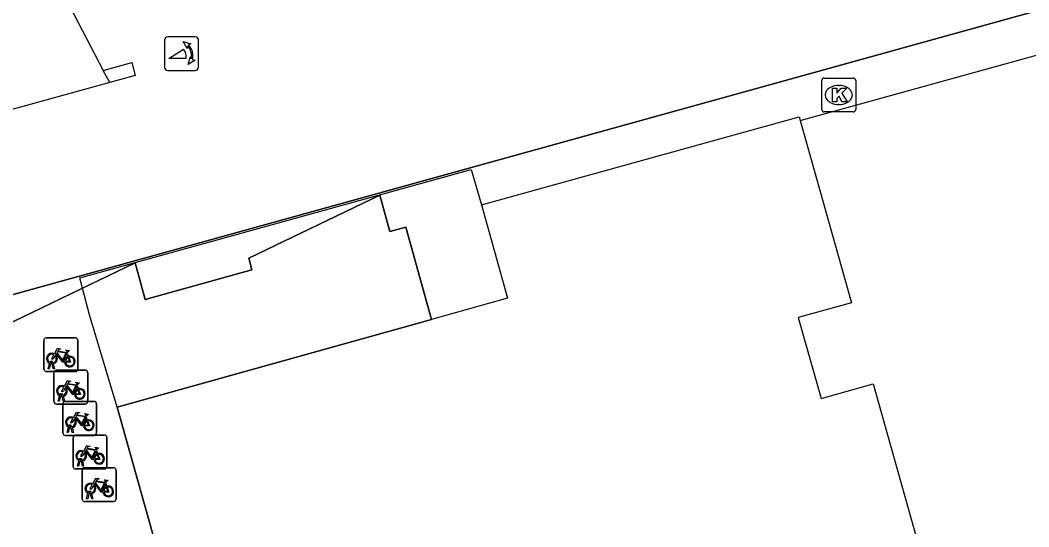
# Model space of a CAD drawing. Extents: x 159053 to 160041, y 380450 to 381422.
# Drawn here: x 159211.91 to 159241.67, y 381120.16 to 381135.12 of the extents above; entities that cross this region are included whole.
import ezdxf

# ---------------------------------------------------------------- set-up
doc = ezdxf.new("R2010")
doc.units = 0
for name, color, linetype in [('IMGEO_Fietsenrek', 7, 'Continuous'), ('IMGEO_Kolk', 7, 'Continuous'), ('IMGEO_Muur', 7, 'Continuous'), ('IMGEO_Pand', 7, 'Continuous'), ('IMGEO_Pand_overbouw', 7, 'Continuous'), ('IMGEO_Pand_vergunning_verleend', 7, 'Continuous'), ('IMGEO_Poller', 7, 'Continuous'), ('IMGEO_Rijbaan_lokaal_open', 7, 'Continuous'), ('IMGEO_Voetpad_open', 7, 'Continuous')]:
    doc.layers.add(name, color=color, linetype=linetype)

msp = doc.modelspace()

# ---------------------------------------------------------------- linework, layer by layer
at = {"layer": 'IMGEO_Fietsenrek'}
for p, q in [((159212.68, 381125.741), (159213.521, 381125.741)), ((159213.521, 381125.741), (159212.68, 381125.741)), ((159212.605, 381124.816), (159212.605, 381125.657)), ((159212.605, 381125.657), (159212.605, 381124.816)), ((159213.605, 381125.666), (159213.605, 381124.825)), ((159213.605, 381124.825), (159213.605, 381125.666)), ((159213.292, 381125.29), (159213.328, 381125.195)), ((159212.732, 381124.825), (159212.771, 381124.985)), ((159212.801, 381124.973), (159212.766, 381124.825)), ((159212.843, 381124.997), (159212.842, 381125.001)), ((159212.884, 381124.825), (159212.85, 381124.967)), ((159212.874, 381125.008), (159212.875, 381125.001)), ((159212.882, 381124.971), (159212.917, 381124.825)), ((159213.53, 381124.741), (159212.689, 381124.741)), ((159212.689, 381124.741), (159213.53, 381124.741)), ((159212.766, 381124.825), (159212.732, 381124.825)), ((159212.917, 381124.825), (159212.884, 381124.825)), ((159212.899, 381123.86), (159212.899, 381124.701)), ((159212.899, 381124.701), (159212.899, 381123.86)), ((159212.974, 381124.785), (159213.815, 381124.785)), ((159213.815, 381124.785), (159212.974, 381124.785)), ((159213.899, 381124.71), (159213.899, 381123.869)), ((159213.899, 381123.869), (159213.899, 381124.71)), ((159213.586, 381124.334), (159213.622, 381124.239)), ((159213.026, 381123.869), (159213.065, 381124.029)), ((159213.095, 381124.017), (159213.06, 381123.869)), ((159213.137, 381124.041), (159213.136, 381124.045)), ((159213.178, 381123.869), (159213.144, 381124.011)), ((159213.168, 381124.052), (159213.169, 381124.045)), ((159213.176, 381124.015), (159213.211, 381123.869)), ((159213.824, 381123.785), (159212.983, 381123.785)), ((159212.983, 381123.785), (159213.824, 381123.785)), ((159213.06, 381123.869), (159213.026, 381123.869)), ((159213.164, 381122.934), (159213.164, 381123.775)), ((159213.164, 381123.775), (159213.164, 381122.934)), ((159213.211, 381123.869), (159213.178, 381123.869)), ((159213.239, 381123.859), (159214.08, 381123.859)), ((159214.08, 381123.859), (159213.239, 381123.859)), ((159214.164, 381123.784), (159214.164, 381122.943)), ((159214.164, 381122.943), (159214.164, 381123.784)), ((159213.851, 381123.408), (159213.887, 381123.313)), ((159213.291, 381122.943), (159213.33, 381123.103)), ((159213.36, 381123.091), (159213.325, 381122.943)), ((159213.402, 381123.115), (159213.401, 381123.119)), ((159213.443, 381122.943), (159213.409, 381123.085)), ((159213.433, 381123.126), (159213.434, 381123.119)), ((159213.441, 381123.089), (159213.476, 381122.943)), ((159214.089, 381122.859), (159213.248, 381122.859)), ((159213.248, 381122.859), (159214.089, 381122.859)), ((159213.325, 381122.943), (159213.291, 381122.943)), ((159213.476, 381122.943), (159213.443, 381122.943)), ((159213.468, 381121.943), (159213.468, 381122.784)), ((159213.468, 381122.784), (159213.468, 381121.943)), ((159213.543, 381122.868), (159214.384, 381122.868)), ((159214.384, 381122.868), (159213.543, 381122.868)), ((159214.468, 381122.793), (159214.468, 381121.952)), ((159214.468, 381121.952), (159214.468, 381122.793)), ((159214.155, 381122.417), (159214.191, 381122.322)), ((159214.393, 381121.868), (159213.552, 381121.868)), ((159213.552, 381121.868), (159214.393, 381121.868)), ((159213.595, 381121.952), (159213.634, 381122.112)), ((159213.629, 381121.952), (159213.595, 381121.952)), ((159213.664, 381122.1), (159213.629, 381121.952)), ((159213.706, 381122.124), (159213.705, 381122.128)), ((159213.747, 381121.952), (159213.713, 381122.094)), ((159213.737, 381122.135), (159213.738, 381122.128)), ((159213.745, 381122.098), (159213.78, 381121.952)), ((159213.78, 381121.952), (159213.747, 381121.952)), ((159213.813, 381121.905), (159214.654, 381121.905)), ((159214.654, 381121.905), (159213.813, 381121.905)), ((159213.738, 381120.98), (159213.738, 381121.821)), ((159213.738, 381121.821), (159213.738, 381120.98)), ((159214.738, 381121.83), (159214.738, 381120.989)), ((159214.738, 381120.989), (159214.738, 381121.83)), ((159214.425, 381121.454), (159214.461, 381121.359)), ((159213.865, 381120.989), (159213.904, 381121.149)), ((159213.899, 381120.989), (159213.865, 381120.989)), ((159213.934, 381121.137), (159213.899, 381120.989)), ((159213.976, 381121.161), (159213.975, 381121.165)), ((159214.017, 381120.989), (159213.983, 381121.131)), ((159214.007, 381121.172), (159214.008, 381121.165)), ((159214.015, 381121.135), (159214.05, 381120.989)), ((159214.05, 381120.989), (159214.017, 381120.989)), ((159214.663, 381120.905), (159213.822, 381120.905)), ((159213.822, 381120.905), (159214.663, 381120.905))]:
    msp.add_line(p, q, dxfattribs=at)
for points in [[(159212.939, 381125.215), (159212.887, 381125.125), (159212.847, 381125.1), (159212.848, 381125.147), (159212.903, 381125.241)], [(159212.918, 381125.267), (159213.013, 381125.431), (159213.099, 381125.417), (159213.101, 381125.408), (159213.045, 381125.397), (159213.018, 381125.352), (159213.274, 381125.311)], [(159213.214, 381125.023), (159213.164, 381125.023), (159212.973, 381125.274), (159212.954, 381125.242)], [(159213.261, 381125.286), (159213.004, 381125.327), (159212.987, 381125.298), (159213.154, 381125.078), (159213.261, 381125.286)], [(159213.309, 381125.188), (159213.279, 381125.265), (159213.17, 381125.047), (159213.213, 381125.047)], [(159213.243, 381125.047), (159213.363, 381125.046), (159213.319, 381125.16)], [(159213.339, 381125.167), (159213.394, 381125.022), (159213.244, 381125.022)], [(159213.274, 381125.311), (159213.299, 381125.36), (159213.293, 381125.364), (159213.27, 381125.368), (159213.258, 381125.375), (159213.257, 381125.378), (159213.259, 381125.383), (159213.354, 381125.368), (159213.356, 381125.358), (159213.346, 381125.345), (159213.334, 381125.339), (159213.32, 381125.345), (159213.292, 381125.29)], [(159213.233, 381124.259), (159213.181, 381124.169), (159213.141, 381124.144), (159213.142, 381124.191), (159213.197, 381124.285)], [(159213.212, 381124.311), (159213.307, 381124.475), (159213.393, 381124.461), (159213.395, 381124.452), (159213.339, 381124.441), (159213.312, 381124.396), (159213.568, 381124.355)], [(159213.508, 381124.067), (159213.458, 381124.067), (159213.267, 381124.318), (159213.248, 381124.286)], [(159213.555, 381124.33), (159213.298, 381124.371), (159213.281, 381124.342), (159213.448, 381124.122), (159213.555, 381124.33)], [(159213.603, 381124.232), (159213.573, 381124.309), (159213.464, 381124.091), (159213.507, 381124.091)], [(159213.568, 381124.355), (159213.593, 381124.404), (159213.587, 381124.408), (159213.564, 381124.412), (159213.552, 381124.419), (159213.551, 381124.422), (159213.553, 381124.427), (159213.648, 381124.412), (159213.65, 381124.402), (159213.64, 381124.389), (159213.628, 381124.383), (159213.614, 381124.389), (159213.586, 381124.334)], [(159213.537, 381124.091), (159213.657, 381124.09), (159213.613, 381124.204)], [(159213.633, 381124.211), (159213.688, 381124.066), (159213.538, 381124.066)], [(159213.498, 381123.333), (159213.446, 381123.243), (159213.406, 381123.218), (159213.407, 381123.265), (159213.462, 381123.359)], [(159213.477, 381123.385), (159213.572, 381123.549), (159213.658, 381123.535), (159213.66, 381123.526), (159213.604, 381123.515), (159213.577, 381123.47), (159213.833, 381123.429)], [(159213.773, 381123.141), (159213.723, 381123.141), (159213.532, 381123.392), (159213.513, 381123.36)], [(159213.82, 381123.404), (159213.563, 381123.445), (159213.546, 381123.416), (159213.713, 381123.196), (159213.82, 381123.404)], [(159213.868, 381123.306), (159213.838, 381123.383), (159213.729, 381123.165), (159213.772, 381123.165)], [(159213.833, 381123.429), (159213.858, 381123.478), (159213.852, 381123.482), (159213.829, 381123.486), (159213.817, 381123.493), (159213.816, 381123.496), (159213.818, 381123.501), (159213.913, 381123.486), (159213.915, 381123.476), (159213.905, 381123.463), (159213.893, 381123.457), (159213.879, 381123.463), (159213.851, 381123.408)], [(159213.802, 381123.165), (159213.922, 381123.164), (159213.878, 381123.278)], [(159213.898, 381123.285), (159213.953, 381123.14), (159213.803, 381123.14)], [(159213.781, 381122.394), (159213.876, 381122.558), (159213.962, 381122.544), (159213.964, 381122.535), (159213.908, 381122.524), (159213.881, 381122.479), (159214.137, 381122.438)], [(159214.137, 381122.438), (159214.162, 381122.487), (159214.156, 381122.491), (159214.133, 381122.495), (159214.121, 381122.502), (159214.12, 381122.505), (159214.122, 381122.51), (159214.217, 381122.495), (159214.219, 381122.485), (159214.209, 381122.472), (159214.197, 381122.466), (159214.183, 381122.472), (159214.155, 381122.417)], [(159213.802, 381122.342), (159213.75, 381122.252), (159213.71, 381122.227), (159213.711, 381122.274), (159213.766, 381122.368)], [(159214.077, 381122.15), (159214.027, 381122.15), (159213.836, 381122.401), (159213.817, 381122.369)], [(159214.124, 381122.413), (159213.867, 381122.454), (159213.85, 381122.425), (159214.017, 381122.205), (159214.124, 381122.413)], [(159214.172, 381122.315), (159214.142, 381122.392), (159214.033, 381122.174), (159214.076, 381122.174)], [(159214.106, 381122.174), (159214.226, 381122.173), (159214.182, 381122.287)], [(159214.202, 381122.294), (159214.257, 381122.149), (159214.107, 381122.149)], [(159214.051, 381121.431), (159214.146, 381121.595), (159214.232, 381121.581), (159214.234, 381121.572), (159214.178, 381121.561), (159214.151, 381121.516), (159214.407, 381121.475)], [(159214.072, 381121.379), (159214.02, 381121.289), (159213.98, 381121.264), (159213.981, 381121.311), (159214.036, 381121.405)], [(159214.347, 381121.187), (159214.297, 381121.187), (159214.106, 381121.438), (159214.087, 381121.406)], [(159214.394, 381121.45), (159214.137, 381121.491), (159214.12, 381121.462), (159214.287, 381121.242), (159214.394, 381121.45)], [(159214.442, 381121.352), (159214.412, 381121.429), (159214.303, 381121.211), (159214.346, 381121.211)], [(159214.376, 381121.211), (159214.496, 381121.21), (159214.452, 381121.324)], [(159214.472, 381121.331), (159214.527, 381121.186), (159214.377, 381121.186)], [(159214.407, 381121.475), (159214.432, 381121.524), (159214.426, 381121.528), (159214.403, 381121.532), (159214.391, 381121.539), (159214.39, 381121.542), (159214.392, 381121.547), (159214.487, 381121.532), (159214.489, 381121.522), (159214.479, 381121.509), (159214.467, 381121.503), (159214.453, 381121.509), (159214.425, 381121.454)]]:
    msp.add_lwpolyline(points, dxfattribs=at)
for centre, radius, start, end in [((159212.683, 381125.663), 0.0779, 92.4484, 184.2845), ((159212.683, 381125.663), 0.0779, 92.4484, 184.2845), ((159213.527, 381125.663), 0.0779, 2.4484, 94.2845), ((159213.527, 381125.663), 0.0779, 2.4484, 94.2845), ((159212.845, 381125.126), 0.159, 62.6766, 242.1369), ((159212.845, 381125.126), 0.129, 63.3192, 238.903), ((159212.845, 381125.126), 0.129, 283.6043, 43.4302), ((159212.845, 381125.126), 0.159, 283.5766, 46.6042), ((159213.372, 381125.042), 0.159, 113.3408, 178.3217), ((159213.372, 381125.042), 0.159, 187.0065, 105.7708), ((159213.372, 381125.042), 0.129, 113.923, 177.9556), ((159213.372, 381125.042), 0.129, 188.6715, 104.5883), ((159212.825, 381124.997), 0.0499, 12.8025, 158.6934), ((159212.845, 381125.126), 0.159, 253.9967, 271.7867), ((159212.825, 381124.997), 0.0174, 12.8025, 163.4502), ((159212.845, 381125.126), 0.129, 253.415, 269.0204), ((159212.683, 381124.819), 0.0779, 182.4484, 274.2845), ((159212.683, 381124.819), 0.0779, 182.4484, 274.2845), ((159212.977, 381124.707), 0.0779, 92.4484, 184.2845), ((159212.977, 381124.707), 0.0779, 92.4484, 184.2845), ((159213.527, 381124.819), 0.0779, 272.4484, 4.2845), ((159213.527, 381124.819), 0.0779, 272.4484, 4.2845), ((159213.821, 381124.707), 0.0779, 2.4484, 94.2845), ((159213.821, 381124.707), 0.0779, 2.4484, 94.2845), ((159213.139, 381124.17), 0.159, 62.6766, 242.1369), ((159213.139, 381124.17), 0.129, 63.3192, 238.903), ((159213.139, 381124.17), 0.129, 283.6043, 43.4302), ((159213.139, 381124.17), 0.159, 283.5766, 46.6042), ((159213.666, 381124.086), 0.159, 187.0065, 105.7708), ((159213.119, 381124.041), 0.0499, 12.8025, 158.6934), ((159213.139, 381124.17), 0.159, 253.9967, 271.7867), ((159213.119, 381124.041), 0.0174, 12.8025, 163.4502), ((159213.139, 381124.17), 0.129, 253.415, 269.0204), ((159213.666, 381124.086), 0.159, 113.3408, 178.3217), ((159213.666, 381124.086), 0.129, 113.923, 177.9556), ((159213.666, 381124.086), 0.129, 188.6715, 104.5883), ((159212.977, 381123.863), 0.0779, 182.4484, 274.2845), ((159212.977, 381123.863), 0.0779, 182.4484, 274.2845), ((159213.242, 381123.781), 0.0779, 92.4484, 184.2845), ((159213.242, 381123.781), 0.0779, 92.4484, 184.2845), ((159213.821, 381123.863), 0.0779, 272.4484, 4.2845), ((159213.821, 381123.863), 0.0779, 272.4484, 4.2845), ((159214.086, 381123.781), 0.0779, 2.4484, 94.2845), ((159214.086, 381123.781), 0.0779, 2.4484, 94.2845), ((159213.404, 381123.244), 0.159, 62.6766, 242.1369), ((159213.404, 381123.244), 0.129, 63.3192, 238.903), ((159213.404, 381123.244), 0.159, 283.5766, 46.6042), ((159213.384, 381123.115), 0.0499, 12.8025, 158.6934), ((159213.404, 381123.244), 0.159, 253.9967, 271.7867), ((159213.384, 381123.115), 0.0174, 12.8025, 163.4502), ((159213.404, 381123.244), 0.129, 253.415, 269.0204), ((159213.404, 381123.244), 0.129, 283.6043, 43.4302), ((159213.931, 381123.16), 0.159, 113.3408, 178.3217), ((159213.931, 381123.16), 0.159, 187.0065, 105.7708), ((159213.931, 381123.16), 0.129, 113.923, 177.9556), ((159213.931, 381123.16), 0.129, 188.6715, 104.5883), ((159213.242, 381122.937), 0.0779, 182.4484, 274.2845), ((159213.242, 381122.937), 0.0779, 182.4484, 274.2845), ((159213.546, 381122.79), 0.0779, 92.4484, 184.2845), ((159213.546, 381122.79), 0.0779, 92.4484, 184.2845), ((159214.086, 381122.937), 0.0779, 272.4484, 4.2845), ((159214.086, 381122.937), 0.0779, 272.4484, 4.2845), ((159214.39, 381122.79), 0.0779, 2.4484, 94.2845), ((159214.39, 381122.79), 0.0779, 2.4484, 94.2845), ((159213.708, 381122.253), 0.159, 62.6766, 242.1369), ((159213.708, 381122.253), 0.129, 63.3192, 238.903), ((159213.688, 381122.124), 0.0499, 12.8025, 158.6934), ((159213.708, 381122.253), 0.129, 283.6043, 43.4302), ((159213.708, 381122.253), 0.159, 283.5766, 46.6042), ((159214.235, 381122.169), 0.159, 113.3408, 178.3217), ((159214.235, 381122.169), 0.159, 187.0065, 105.7708), ((159214.235, 381122.169), 0.129, 113.923, 177.9556), ((159214.235, 381122.169), 0.129, 188.6715, 104.5883), ((159213.546, 381121.946), 0.0779, 182.4484, 274.2845), ((159213.546, 381121.946), 0.0779, 182.4484, 274.2845), ((159213.708, 381122.253), 0.159, 253.9967, 271.7867), ((159213.688, 381122.124), 0.0174, 12.8025, 163.4502), ((159213.708, 381122.253), 0.129, 253.415, 269.0204), ((159213.816, 381121.827), 0.0779, 92.4484, 184.2845), ((159213.816, 381121.827), 0.0779, 92.4484, 184.2845), ((159214.39, 381121.946), 0.0779, 272.4484, 4.2845), ((159214.39, 381121.946), 0.0779, 272.4484, 4.2845), ((159214.66, 381121.827), 0.0779, 2.4484, 94.2845), ((159214.66, 381121.827), 0.0779, 2.4484, 94.2845), ((159213.978, 381121.29), 0.159, 62.6766, 242.1369), ((159213.978, 381121.29), 0.129, 63.3192, 238.903), ((159213.978, 381121.29), 0.129, 283.6043, 43.4302), ((159213.978, 381121.29), 0.159, 283.5766, 46.6042), ((159214.505, 381121.206), 0.159, 113.3408, 178.3217), ((159214.505, 381121.206), 0.159, 187.0065, 105.7708), ((159214.505, 381121.206), 0.129, 113.923, 177.9556), ((159214.505, 381121.206), 0.129, 188.6715, 104.5883), ((159213.816, 381120.983), 0.0779, 182.4484, 274.2845), ((159213.816, 381120.983), 0.0779, 182.4484, 274.2845), ((159213.958, 381121.161), 0.0499, 12.8025, 158.6934), ((159213.978, 381121.29), 0.159, 253.9967, 271.7867), ((159213.958, 381121.161), 0.0174, 12.8025, 163.4502), ((159213.978, 381121.29), 0.129, 253.415, 269.0204), ((159214.66, 381120.983), 0.0779, 272.4484, 4.2845), ((159214.66, 381120.983), 0.0779, 272.4484, 4.2845)]:
    msp.add_arc(centre, radius, start, end, dxfattribs=at)
at = {"layer": 'IMGEO_Kolk'}
for p, q in [((159235.559, 381132.485), (159235.559, 381133.337)), ((159235.634, 381133.411), (159236.486, 381133.411)), ((159236.047, 381133.191), (159236.072, 381133.191)), ((159236.56, 381133.337), (159236.56, 381132.485)), ((159236.07, 381132.631), (159236.045, 381132.631)), ((159236.486, 381132.411), (159235.634, 381132.411))]:
    msp.add_line(p, q, dxfattribs=at)
for points in [[(159235.559, 381132.485), (159235.559, 381133.337)], [(159235.634, 381133.411), (159236.486, 381133.411)], [(159236.56, 381133.337), (159236.56, 381132.485)], [(159235.88, 381133.111), (159236.003, 381133.111), (159236.003, 381132.96), (159236.133, 381133.111), (159236.297, 381133.111), (159236.151, 381132.96), (159236.304, 381132.711), (159236.152, 381132.711), (159236.067, 381132.875), (159236.003, 381132.808), (159236.003, 381132.711), (159235.88, 381132.711), (159235.88, 381133.111)], [(159236.486, 381132.411), (159235.634, 381132.411)]]:
    msp.add_lwpolyline(points, dxfattribs=at)
for centre, start, end in [((159235.636, 381133.335), 91.552, 178.448), ((159235.636, 381133.335), 91.552, 178.448), ((159236.484, 381133.335), 1.552, 88.448), ((159236.484, 381133.335), 1.552, 88.448), ((159235.636, 381132.487), 181.552, 268.448), ((159235.636, 381132.487), 181.552, 268.448), ((159236.484, 381132.487), 271.552, 358.448), ((159236.484, 381132.487), 271.552, 358.448)]:
    msp.add_arc(centre, 0.0765, start, end, dxfattribs=at)
for centre, major_axis, ratio, start_param, end_param in [((159236.046, 381132.911), (-0.387, 0.002), 0.722429, 4.712389, 7.853982), ((159236.071, 381132.911), (-0.39, 0.002), 0.717154, 1.570796, 4.712389)]:
    msp.add_ellipse(centre, major_axis=major_axis, ratio=ratio, start_param=start_param, end_param=end_param, dxfattribs=at)
at = {"layer": 'IMGEO_Muur'}
for points in [[(159214.36, 381133.638), (159215.198, 381133.869), (159215.304, 381133.483), (159214.549, 381133.275)], [(159214.549, 381133.275), (159214.36, 381133.638)]]:
    msp.add_lwpolyline(points, dxfattribs=at)
at = {"layer": 'IMGEO_Pand'}
for points in [[(159225.516, 381129.666), (159234.888, 381132.268), (159234.919, 381132.158)], [(159234.919, 381132.158), (159236.433, 381126.772), (159234.862, 381126.343), (159235.536, 381123.945), (159237.076, 381124.378), (159240.451, 381112.37)], [(159225.516, 381129.666), (159226.281, 381126.91), (159224.046, 381126.285)], [(159224.046, 381126.285), (159214.766, 381123.688)], [(159214.766, 381123.688), (159217.466, 381114.086), (159217.839, 381111.782)]]:
    msp.add_lwpolyline(points, dxfattribs=at)
at = {"layer": 'IMGEO_Pand_overbouw'}
msp.add_lwpolyline([(159249.617, 381146.417), (159253.067, 381147.375), (159252.059, 381151.007), (159248.609, 381150.05), (159244.524, 381164.774), (159216.821, 381157.087), (159215.484, 381161.905), (159146.712, 381142.823), (159144.149, 381142.112), (159127.074, 381137.375), (159127.322, 381136.481), (159127.96, 381134.183), (159128.847, 381130.986), (159129.855, 381127.353), (159132.702, 381117.091), (159133.413, 381114.528), (159135.79, 381105.961), (159251.903, 381138.179)], close=True, dxfattribs=at)
msp.add_lwpolyline([(159217.466, 381114.086), (159214.766, 381123.688), (159224.046, 381126.285), (159223.287, 381129.01), (159222.813, 381128.878), (159222.515, 381129.95), (159218.651, 381128.089), (159218.739, 381127.747), (159215.597, 381126.875), (159215.296, 381127.954), (159211.427, 381126.085), (159211.535, 381125.747), (159208.368, 381124.868), (159208.069, 381125.935), (159204.184, 381124.071), (159204.289, 381123.735), (159201.133, 381122.859), (159200.811, 381123.919), (159196.94, 381122.081), (159197.06, 381121.728), (159193.908, 381120.853), (159193.569, 381121.905), (159189.69, 381120.073)], dxfattribs=at)
at = {"layer": 'IMGEO_Pand_vergunning_verleend'}
msp.add_lwpolyline([(159251.903, 381138.179), (159135.79, 381105.961), (159133.413, 381114.528), (159130.137, 381113.619), (159129.426, 381116.182), (159132.702, 381117.091), (159129.855, 381127.353), (159126.405, 381126.396), (159125.397, 381130.029), (159128.847, 381130.986), (159127.074, 381137.375), (159144.149, 381142.112), (159143.24, 381145.388), (159145.803, 381146.1), (159146.712, 381142.823), (159215.484, 381161.905), (159216.821, 381157.087), (159244.524, 381164.774), (159248.609, 381150.05), (159252.059, 381151.007), (159253.067, 381147.375), (159249.617, 381146.417), (159251.903, 381138.179)], dxfattribs=at)
at = {"layer": 'IMGEO_Poller'}
for p, q in [((159216.17, 381134.535), (159216.17, 381133.728)), ((159216.17, 381134.535), (159216.17, 381133.728)), ((159217.072, 381134.63), (159216.264, 381134.63)), ((159217.072, 381134.63), (159216.264, 381134.63)), ((159217.166, 381133.728), (159217.166, 381134.535)), ((159217.166, 381133.728), (159217.166, 381134.535)), ((159216.264, 381133.633), (159217.072, 381133.633)), ((159216.264, 381133.633), (159217.072, 381133.633))]:
    msp.add_line(p, q, dxfattribs=at)
for points in [[(159216.849, 381134.359), (159216.837, 381134.286), (159216.712, 381134.491)], [(159216.712, 381134.491), (159216.943, 381134.425), (159216.872, 381134.393)], [(159216.805, 381133.986), (159216.292, 381133.986), (159216.722, 381134.261)], [(159216.865, 381133.814), (159216.931, 381134.045), (159216.961, 381133.977)], [(159216.997, 381133.95), (159217.069, 381133.939), (159216.865, 381133.814)]]:
    msp.add_lwpolyline(points, dxfattribs=at)
for centre, radius, start, end in [((159216.264, 381134.535), 0.0946, 90, 180), ((159216.264, 381134.535), 0.0946, 90, 180), ((159216.491, 381134.046), 0.516, 349.3569, 42.2912), ((159217.072, 381134.535), 0.0946, 0, 90), ((159217.072, 381134.535), 0.0946, 0, 90), ((159216.477, 381134.036), 0.332, 351.3247, 42.4854), ((159216.491, 381134.046), 0.476, 351.7527, 41.1691), ((159216.264, 381133.728), 0.0946, 180, 270), ((159216.264, 381133.728), 0.0946, 180, 270), ((159217.072, 381133.728), 0.0946, 270, 0), ((159217.072, 381133.728), 0.0946, 270, 0)]:
    msp.add_arc(centre, radius, start, end, dxfattribs=at)
at = {"layer": 'IMGEO_Rijbaan_lokaal_open'}
for points in [[(159203.863, 381153.784), (159214.36, 381133.638)], [(159234.919, 381132.158), (159244.137, 381134.711)], [(159214.549, 381133.275), (159201.215, 381129.603)], [(159213.75, 381127.207), (159213.672, 381127.507), (159225.215, 381130.711), (159225.516, 381129.666)], [(159188.753, 381119.422), (159189.794, 381119.711), (159189.69, 381120.073), (159193.569, 381121.905), (159193.908, 381120.853), (159197.06, 381121.728), (159196.94, 381122.081), (159200.811, 381123.919), (159201.133, 381122.859), (159204.289, 381123.735), (159204.184, 381124.071), (159208.069, 381125.935), (159208.368, 381124.868), (159211.535, 381125.747), (159211.427, 381126.085), (159213.75, 381127.207)]]:
    msp.add_lwpolyline(points, dxfattribs=at)
at = {"layer": 'IMGEO_Voetpad_open'}
for points in [[(159213.75, 381127.207), (159215.296, 381127.954), (159215.597, 381126.875), (159218.739, 381127.747), (159218.651, 381128.089), (159222.515, 381129.95), (159222.813, 381128.878), (159223.287, 381129.01), (159224.046, 381126.285)], [(159214.766, 381123.688), (159213.952, 381126.418), (159213.75, 381127.207)]]:
    msp.add_lwpolyline(points, dxfattribs=at)

doc.saveas('drawing.dxf')
